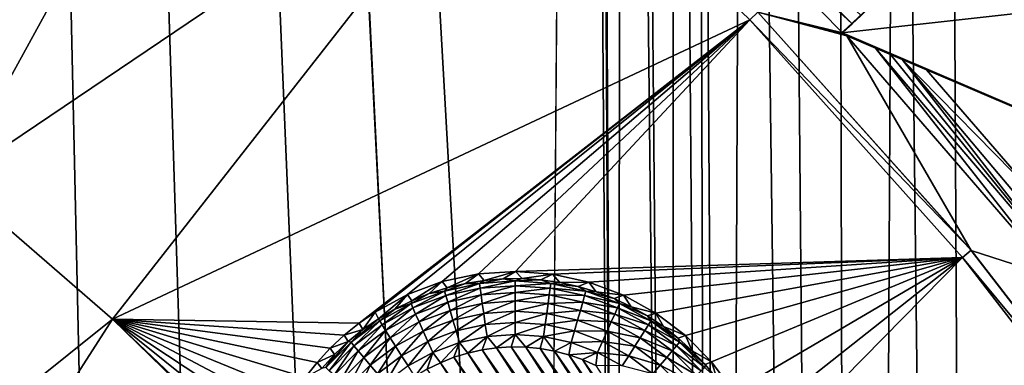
# Model space of a CAD drawing. Header units: metres. Extents: x -24 to 72, y -247 to 22.
# Tile 261 of 573: x 10.72 to 15.1, y -211.04 to -209.51. Entities that reach past the tile are written whole.
import ezdxf

# ---------------------------------------------------------------- set-up
doc = ezdxf.new("R2010")
doc.units = ezdxf.units.M
doc.layers.add('solid_509589_MEDIA_SW0001', color=7, linetype='CONTINUOUS')

msp = doc.modelspace()

# ---------------------------------------------------------------- linework, layer by layer
at = {"layer": 'solid_509589_MEDIA_SW0001'}
for points in [[(9.827398, -160.402893, 308.565277), (13.045057, -217.557907, 309.524597), (13.213239, -195.754791, 309.141724)], [(9.827398, -160.402893, 308.565277), (12.628703, -216.532242, 309.512268), (13.045057, -217.557907, 309.524597)], [(9.827398, -160.402893, 308.565277), (9.864964, -161.261902, 308.579895), (12.628703, -216.532242, 309.512268)], [(9.864964, -161.261902, 308.579895), (12.132125, -215.543488, 309.501404), (12.628703, -216.532242, 309.512268)], [(9.864964, -161.261902, 308.579895), (11.540147, -214.375961, 309.488312), (12.132125, -215.543488, 309.501404)], [(9.864964, -161.261902, 308.579895), (11.033787, -213.168625, 309.473206), (11.540147, -214.375961, 309.488312)], [(9.864964, -161.261902, 308.579895), (10.615952, -211.928192, 309.456268), (11.033787, -213.168625, 309.473206)], [(13.045057, -217.557907, 309.524597), (13.378036, -218.612869, 309.538422), (13.213239, -195.754791, 309.141724)], [(13.378036, -218.612869, 309.538422), (13.259324, -197.184433, 309.166046), (13.213239, -195.754791, 309.141724)], [(13.378036, -218.612869, 309.538422), (13.270106, -197.342987, 309.168671), (13.259324, -197.184433, 309.166046)], [(13.378036, -218.612869, 309.538422), (13.39714, -198.608475, 309.188965), (13.270106, -197.342987, 309.168671)], [(13.378036, -218.612869, 309.538422), (13.625908, -219.691513, 309.553772), (13.39714, -198.608475, 309.188965)], [(13.625908, -219.691513, 309.553772), (13.440362, -198.924759, 309.193909), (13.39714, -198.608475, 309.188965)], [(13.625908, -219.691513, 309.553772), (13.626086, -200.020081, 309.210388), (13.440362, -198.924759, 309.193909)], [(13.625908, -219.691513, 309.553772), (13.786937, -220.786545, 309.570587), (13.626086, -200.020081, 309.210388)], [(13.786937, -220.786545, 309.570587), (13.723194, -200.490143, 309.217224), (13.626086, -200.020081, 309.210388)], [(13.860041, -221.890396, 309.588806), (13.945312, -201.414352, 309.230164), (13.723194, -200.490143, 309.217224)], [(13.786937, -220.786545, 309.570587), (13.860041, -221.890396, 309.588806), (13.723194, -200.490143, 309.217224)], [(13.860041, -221.890396, 309.588806), (14.441781, -238.860062, 309.876434), (13.945312, -201.414352, 309.230164)], [(14.441781, -238.860062, 309.876434), (14.117226, -202.031662, 309.238403), (13.945312, -201.414352, 309.230164)], [(14.441781, -238.860062, 309.876434), (14.353544, -202.785583, 309.248077), (14.117226, -202.031662, 309.238403)], [(14.441781, -238.860062, 309.876434), (14.620336, -203.541016, 309.257233), (14.353544, -202.785583, 309.248077)], [(14.441781, -238.860062, 309.876434), (15.026771, -238.335419, 309.858276), (14.620336, -203.541016, 309.257233)], [(15.026771, -238.335419, 309.858276), (14.849113, -204.128036, 309.263947), (14.620336, -203.541016, 309.257233)], [(15.026771, -238.335419, 309.858276), (15.230062, -205.01091, 309.273407), (14.849113, -204.128036, 309.263947)], [(15.026771, -238.335419, 309.858276), (15.592545, -237.790359, 309.839752), (15.230062, -205.01091, 309.273407)], [(10.059319, -209.405396, 268.281372), (11.856865, -207.618988, 268.183472), (10.426932, -210.224716, 268.317169)], [(11.856865, -207.618988, 268.183472), (12.946048, -208.525284, 268.19928), (10.426932, -210.224716, 268.317169)], [(12.946048, -208.525284, 268.19928), (11.133733, -210.837067, 268.32785), (10.426932, -210.224716, 268.317169)], [(12.946048, -208.525284, 268.19928), (13.966168, -209.508667, 268.216431), (11.133733, -210.837067, 268.32785)], [(12.946048, -208.525284, 268.19928), (14.002107, -209.473434, 268.242645), (13.966168, -209.508667, 268.216431)], [(13.416847, -208.521683, 268.204315), (14.420615, -209.526138, 268.221497), (13.506609, -208.680786, 268.202026)], [(14.460346, -209.488831, 268.23584), (14.420615, -209.526138, 268.221497), (13.416847, -208.521683, 268.204315)], [(14.420615, -209.526138, 268.221497), (14.377432, -209.566498, 268.216705), (13.506609, -208.680786, 268.202026)], [(14.002107, -209.473892, 268.216522), (13.506609, -208.680786, 268.202026), (14.377432, -209.566498, 268.216705)], [(14.594873, -209.357391, 268.577393), (14.374757, -209.565887, 268.393829), (14.497437, -209.453812, 268.260315)], [(15.737438, -209.412796, 269.1026), (14.374757, -209.565887, 268.393829), (14.594873, -209.357391, 268.577393)], [(15.737438, -209.412796, 269.1026), (15.626007, -210.099472, 268.771149), (14.374757, -209.565887, 268.393829)], [(14.374757, -209.565887, 268.393829), (14.460346, -209.488831, 268.23584), (14.497437, -209.453812, 268.260315)], [(12.230234, -210.85408, 268.291962), (11.133733, -210.837067, 268.32785), (13.966168, -209.508667, 268.216431)], [(12.300657, -210.805466, 268.287628), (12.230234, -210.85408, 268.291962), (13.966168, -209.508667, 268.216431)], [(12.444669, -210.727524, 268.28009), (12.300657, -210.805466, 268.287628), (13.966168, -209.508667, 268.216431)], [(12.599447, -210.67038, 268.27356), (12.444669, -210.727524, 268.28009), (13.966168, -209.508667, 268.216431)], [(12.760746, -210.635895, 268.268158), (12.599447, -210.67038, 268.27356), (13.966168, -209.508667, 268.216431)], [(12.925298, -210.624725, 268.263885), (12.760746, -210.635895, 268.268158), (13.966168, -209.508667, 268.216431)], [(12.925298, -210.624725, 268.263885), (13.966168, -209.508667, 268.216431), (14.911809, -210.563904, 268.234863)], [(13.966168, -209.508667, 268.216431), (14.002107, -209.473434, 268.242645), (14.950194, -210.531403, 268.261108)], [(13.966168, -209.508667, 268.216431), (14.950194, -210.531403, 268.261108), (14.911809, -210.563904, 268.234863)], [(14.002107, -209.473434, 268.242645), (14.002107, -209.473892, 268.216522), (14.950193, -210.53186, 268.234985)], [(14.950194, -210.531403, 268.261108), (14.002107, -209.473434, 268.242645), (14.950193, -210.53186, 268.234985)], [(14.002107, -209.473892, 268.216522), (14.377432, -209.566498, 268.216705), (14.381828, -209.572021, 268.21759)], [(14.002107, -209.473892, 268.216522), (14.388682, -209.574982, 268.217651), (14.396977, -209.578568, 268.217712)], [(14.950193, -210.53186, 268.234985), (14.002107, -209.473892, 268.216522), (14.396977, -209.578568, 268.217712)], [(14.002107, -209.473892, 268.216522), (14.381828, -209.572021, 268.21759), (14.388682, -209.574982, 268.217651)], [(14.374757, -209.565887, 268.393829), (14.420615, -209.526138, 268.221497), (14.460346, -209.488831, 268.23584)], [(14.374757, -209.565887, 268.393829), (14.377432, -209.566498, 268.216705), (14.420615, -209.526138, 268.221497)], [(15.626007, -210.099472, 268.771149), (14.377432, -209.566498, 268.216705), (14.374757, -209.565887, 268.393829)], [(15.626007, -210.099472, 268.771149), (14.381828, -209.572021, 268.21759), (14.377432, -209.566498, 268.216705)], [(15.626007, -210.099472, 268.771149), (14.388682, -209.574982, 268.217651), (14.381828, -209.572021, 268.21759)], [(15.626007, -210.099472, 268.771149), (14.396977, -209.578568, 268.217712), (14.388682, -209.574982, 268.217651)], [(15.326511, -210.652802, 268.23645), (14.950193, -210.53186, 268.234985), (14.396977, -209.578568, 268.217712)], [(14.524587, -209.633545, 268.223938), (15.326511, -210.652802, 268.23645), (14.396977, -209.578568, 268.217712)], [(15.626007, -210.099472, 268.771149), (14.524587, -209.633545, 268.223938), (14.396977, -209.578568, 268.217712)], [(14.524587, -209.633545, 268.223938), (15.446795, -210.714935, 268.242584), (15.326511, -210.652802, 268.23645)], [(14.590861, -209.662018, 268.231598), (15.446795, -210.714935, 268.242584), (14.524587, -209.633545, 268.223938)], [(15.626007, -210.099472, 268.771149), (14.590861, -209.662018, 268.231598), (14.524587, -209.633545, 268.223938)], [(14.590861, -209.662018, 268.231598), (14.642332, -209.684097, 268.239929), (15.446795, -210.714935, 268.242584)], [(15.626007, -210.099472, 268.771149), (14.642332, -209.684097, 268.239929), (14.590861, -209.662018, 268.231598)], [(15.559327, -210.771194, 268.258698), (15.446795, -210.714935, 268.242584), (14.642332, -209.684097, 268.239929)], [(14.642332, -209.684097, 268.239929), (14.750509, -209.730347, 268.265137), (15.215481, -210.267319, 268.274475)], [(15.559327, -210.771194, 268.258698), (14.642332, -209.684097, 268.239929), (15.215481, -210.267319, 268.274475)], [(15.626007, -210.099472, 268.771149), (14.750509, -209.730347, 268.265137), (14.642332, -209.684097, 268.239929)], [(15.814841, -210.184052, 268.595795), (15.215481, -210.267319, 268.274475), (14.750509, -209.730347, 268.265137)], [(15.626007, -210.099472, 268.771149), (15.814841, -210.184052, 268.595795), (14.750509, -209.730347, 268.265137)], [(10.426932, -210.224716, 268.317169), (11.133733, -210.837067, 268.32785), (8.818645, -212.69046, 268.591888)], [(13.089697, -210.637115, 268.260773), (12.925298, -210.624725, 268.263885), (14.911809, -210.563904, 268.234863)], [(13.250598, -210.672791, 268.258759), (13.089697, -210.637115, 268.260773), (14.911809, -210.563904, 268.234863)], [(13.404754, -210.731018, 268.257751), (13.250598, -210.672791, 268.258759), (14.911809, -210.563904, 268.234863)], [(13.549021, -210.810623, 268.257751), (13.404754, -210.731018, 268.257751), (14.911809, -210.563904, 268.234863)], [(13.680425, -210.909927, 268.258667), (13.549021, -210.810623, 268.257751), (14.911809, -210.563904, 268.234863)], [(13.796313, -211.026947, 268.260468), (13.680425, -210.909927, 268.258667), (14.911809, -210.563904, 268.234863)], [(13.894341, -211.159302, 268.263062), (13.796313, -211.026947, 268.260468), (14.911809, -210.563904, 268.234863)], [(13.972493, -211.304276, 268.266449), (13.894341, -211.159302, 268.263062), (14.911809, -210.563904, 268.234863)], [(14.029166, -211.458908, 268.270599), (13.972493, -211.304276, 268.266449), (14.911809, -210.563904, 268.234863)], [(14.029166, -211.458908, 268.270599), (14.911809, -210.563904, 268.234863), (15.77787, -211.685333, 268.254425)], [(14.911809, -210.563904, 268.234863), (14.950194, -210.531403, 268.261108), (15.818496, -211.655716, 268.280731)], [(14.911809, -210.563904, 268.234863), (15.818496, -211.655716, 268.280731), (15.77787, -211.685333, 268.254425)], [(14.950194, -210.531403, 268.261108), (14.950193, -210.53186, 268.234985), (15.818496, -211.656174, 268.254608)], [(15.326511, -210.652802, 268.23645), (15.818496, -211.656174, 268.254608), (14.950193, -210.53186, 268.234985)], [(15.818496, -211.655716, 268.280731), (14.950194, -210.531403, 268.261108), (15.818496, -211.656174, 268.254608)], [(12.621713, -210.697952, 267.961029), (12.599447, -210.67038, 268.27356), (12.760746, -210.635895, 268.268158)], [(12.703463, -210.678421, 267.960663), (12.621713, -210.697952, 267.961029), (12.760746, -210.635895, 268.268158)], [(12.786444, -210.665039, 267.960449), (12.703463, -210.678421, 267.960663), (12.760746, -210.635895, 268.268158)], [(12.786444, -210.665039, 267.960449), (12.760746, -210.635895, 268.268158), (12.925298, -210.624725, 268.263885)], [(12.870193, -210.657913, 267.960327), (12.786444, -210.665039, 267.960449), (12.925298, -210.624725, 268.263885)], [(12.954241, -210.657059, 267.960297), (12.870193, -210.657913, 267.960327), (12.925298, -210.624725, 268.263885)], [(12.954241, -210.657059, 267.960297), (12.925298, -210.624725, 268.263885), (13.089697, -210.637115, 268.260773)], [(13.038118, -210.662476, 267.960388), (12.954241, -210.657059, 267.960297), (13.089697, -210.637115, 268.260773)], [(13.121355, -210.674149, 267.960602), (13.038118, -210.662476, 267.960388), (13.089697, -210.637115, 268.260773)], [(13.121355, -210.674149, 267.960602), (13.089697, -210.637115, 268.260773), (13.250598, -210.672791, 268.258759)], [(12.463727, -210.755035, 267.962006), (12.444669, -210.727524, 268.28009), (12.599447, -210.67038, 268.27356)], [(12.541652, -210.723541, 267.961456), (12.463727, -210.755035, 267.962006), (12.599447, -210.67038, 268.27356)], [(12.621713, -210.697952, 267.961029), (12.541652, -210.723541, 267.961456), (12.599447, -210.67038, 268.27356)], [(12.609819, -210.712646, 267.906616), (12.621713, -210.697952, 267.961029), (12.703463, -210.678421, 267.960663)], [(12.765132, -210.678864, 267.906006), (12.609819, -210.712646, 267.906616), (12.703463, -210.678421, 267.960663)], [(12.615418, -210.73262, 267.855011), (12.609819, -210.712646, 267.906616), (12.765132, -210.678864, 267.906006)], [(12.767961, -210.699448, 267.854431), (12.615418, -210.73262, 267.855011), (12.765132, -210.678864, 267.906006)], [(12.765132, -210.678864, 267.906006), (12.703463, -210.678421, 267.960663), (12.786444, -210.665039, 267.960449)], [(12.765132, -210.678864, 267.906006), (12.786444, -210.665039, 267.960449), (12.870193, -210.657913, 267.960327)], [(12.923673, -210.667526, 267.905823), (12.765132, -210.678864, 267.906006), (12.870193, -210.657913, 267.960327)], [(12.767961, -210.699448, 267.854431), (12.765132, -210.678864, 267.906006), (12.923673, -210.667526, 267.905823)], [(12.923673, -210.688309, 267.854248), (12.767961, -210.699448, 267.854431), (12.923673, -210.667526, 267.905823)], [(12.772105, -210.729095, 267.807587), (12.767961, -210.699448, 267.854431), (12.923673, -210.688309, 267.854248)], [(12.923673, -210.718262, 267.807373), (12.772105, -210.729095, 267.807587), (12.923673, -210.688309, 267.854248)], [(12.923673, -210.667526, 267.905823), (12.870193, -210.657913, 267.960327), (12.954241, -210.657059, 267.960297)], [(12.923673, -210.667526, 267.905823), (12.954241, -210.657059, 267.960297), (13.038118, -210.662476, 267.960388)], [(13.082213, -210.678864, 267.906006), (12.923673, -210.667526, 267.905823), (13.038118, -210.662476, 267.960388)], [(12.923673, -210.688309, 267.854248), (12.923673, -210.667526, 267.905823), (13.082213, -210.678864, 267.906006)], [(13.079385, -210.699448, 267.854431), (12.923673, -210.688309, 267.854248), (13.082213, -210.678864, 267.906006)], [(12.923673, -210.718262, 267.807373), (12.923673, -210.688309, 267.854248), (13.079385, -210.699448, 267.854431)], [(13.082213, -210.678864, 267.906006), (13.038118, -210.662476, 267.960388), (13.121355, -210.674149, 267.960602)], [(13.079385, -210.699448, 267.854431), (13.082213, -210.678864, 267.906006), (13.237527, -210.712646, 267.906616)], [(13.082213, -210.678864, 267.906006), (13.121355, -210.674149, 267.960602), (13.203486, -210.692017, 267.960907)], [(13.237527, -210.712646, 267.906616), (13.082213, -210.678864, 267.906006), (13.203486, -210.692017, 267.960907)], [(13.203486, -210.692017, 267.960907), (13.121355, -210.674149, 267.960602), (13.250598, -210.672791, 268.258759)], [(13.284053, -210.715973, 267.961334), (13.203486, -210.692017, 267.960907), (13.250598, -210.672791, 268.258759)], [(13.237527, -210.712646, 267.906616), (13.203486, -210.692017, 267.960907), (13.284053, -210.715973, 267.961334)], [(13.284053, -210.715973, 267.961334), (13.250598, -210.672791, 268.258759), (13.404754, -210.731018, 268.257751)], [(12.316015, -210.835037, 267.963409), (12.300657, -210.805466, 268.287628), (12.444669, -210.727524, 268.28009)], [(12.388374, -210.792267, 267.962677), (12.316015, -210.835037, 267.963409), (12.444669, -210.727524, 268.28009)], [(12.463727, -210.755035, 267.962006), (12.388374, -210.792267, 267.962677), (12.444669, -210.727524, 268.28009)], [(12.609819, -210.712646, 267.906616), (12.460895, -210.768188, 267.907593), (12.541652, -210.723541, 267.961456)], [(12.469151, -210.78717, 267.855957), (12.460895, -210.768188, 267.907593), (12.609819, -210.712646, 267.906616)], [(12.460895, -210.768188, 267.907593), (12.463727, -210.755035, 267.962006), (12.541652, -210.723541, 267.961456)], [(12.615418, -210.73262, 267.855011), (12.469151, -210.78717, 267.855957), (12.609819, -210.712646, 267.906616)], [(12.481249, -210.814484, 267.809052), (12.469151, -210.78717, 267.855957), (12.615418, -210.73262, 267.855011)], [(12.623623, -210.761383, 267.808136), (12.481249, -210.814484, 267.809052), (12.615418, -210.73262, 267.855011)], [(12.609819, -210.712646, 267.906616), (12.541652, -210.723541, 267.961456), (12.621713, -210.697952, 267.961029)], [(12.623623, -210.761383, 267.808136), (12.615418, -210.73262, 267.855011), (12.767961, -210.699448, 267.854431)], [(12.772105, -210.729095, 267.807587), (12.623623, -210.761383, 267.808136), (12.767961, -210.699448, 267.854431)], [(12.63415, -210.797958, 267.767578), (12.623623, -210.761383, 267.808136), (12.772105, -210.729095, 267.807587)], [(12.777423, -210.766785, 267.767029), (12.63415, -210.797958, 267.767578), (12.772105, -210.729095, 267.807587)], [(12.777423, -210.766785, 267.767029), (12.772105, -210.729095, 267.807587), (12.923673, -210.718262, 267.807373)], [(12.923673, -210.756332, 267.766846), (12.777423, -210.766785, 267.767029), (12.923673, -210.718262, 267.807373)], [(13.075241, -210.729095, 267.807587), (12.923673, -210.718262, 267.807373), (13.079385, -210.699448, 267.854431)], [(12.923673, -210.756332, 267.766846), (12.923673, -210.718262, 267.807373), (13.075241, -210.729095, 267.807587)], [(13.069923, -210.766785, 267.767029), (12.923673, -210.756332, 267.766846), (13.075241, -210.729095, 267.807587)], [(13.069923, -210.766785, 267.767029), (13.075241, -210.729095, 267.807587), (13.223723, -210.761383, 267.808136)], [(13.075241, -210.729095, 267.807587), (13.079385, -210.699448, 267.854431), (13.231927, -210.73262, 267.855011)], [(13.223723, -210.761383, 267.808136), (13.075241, -210.729095, 267.807587), (13.231927, -210.73262, 267.855011)], [(13.231927, -210.73262, 267.855011), (13.079385, -210.699448, 267.854431), (13.237527, -210.712646, 267.906616)], [(13.223723, -210.761383, 267.808136), (13.231927, -210.73262, 267.855011), (13.378195, -210.78717, 267.855957)], [(13.231927, -210.73262, 267.855011), (13.237527, -210.712646, 267.906616), (13.386452, -210.768188, 267.907593)], [(13.378195, -210.78717, 267.855957), (13.231927, -210.73262, 267.855011), (13.386452, -210.768188, 267.907593)], [(13.237527, -210.712646, 267.906616), (13.284053, -210.715973, 267.961334), (13.362604, -210.745865, 267.961853)], [(13.386452, -210.768188, 267.907593), (13.237527, -210.712646, 267.906616), (13.362604, -210.745865, 267.961853)], [(13.362604, -210.745865, 267.961853), (13.284053, -210.715973, 267.961334), (13.404754, -210.731018, 268.257751)], [(13.438701, -210.781555, 267.962463), (13.362604, -210.745865, 267.961853), (13.404754, -210.731018, 268.257751)], [(13.438701, -210.781555, 267.962463), (13.404754, -210.731018, 268.257751), (13.549021, -210.810623, 268.257751)], [(12.460895, -210.768188, 267.907593), (12.321391, -210.844345, 267.908905), (12.388374, -210.792267, 267.962677)], [(12.332137, -210.861984, 267.857269), (12.321391, -210.844345, 267.908905), (12.460895, -210.768188, 267.907593)], [(12.469151, -210.78717, 267.855957), (12.332137, -210.861984, 267.857269), (12.460895, -210.768188, 267.907593)], [(12.460895, -210.768188, 267.907593), (12.388374, -210.792267, 267.962677), (12.463727, -210.755035, 267.962006)], [(12.49677, -210.849182, 267.768463), (12.481249, -210.814484, 267.809052), (12.623623, -210.761383, 267.808136)], [(12.63415, -210.797958, 267.767578), (12.49677, -210.849182, 267.768463), (12.623623, -210.761383, 267.808136)], [(12.646636, -210.841064, 267.734741), (12.63415, -210.797958, 267.767578), (12.777423, -210.766785, 267.767029)], [(12.783731, -210.811249, 267.734222), (12.646636, -210.841064, 267.734741), (12.777423, -210.766785, 267.767029)], [(12.783731, -210.811249, 267.734222), (12.777423, -210.766785, 267.767029), (12.923673, -210.756332, 267.766846)], [(12.923673, -210.801239, 267.734039), (12.783731, -210.811249, 267.734222), (12.923673, -210.756332, 267.766846)], [(12.923673, -210.801239, 267.734039), (12.923673, -210.756332, 267.766846), (13.069923, -210.766785, 267.767029)], [(13.063616, -210.811249, 267.734222), (12.923673, -210.801239, 267.734039), (13.069923, -210.766785, 267.767029)], [(13.063616, -210.811249, 267.734222), (13.069923, -210.766785, 267.767029), (13.213197, -210.797958, 267.767578)], [(13.213197, -210.797958, 267.767578), (13.069923, -210.766785, 267.767029), (13.223723, -210.761383, 267.808136)], [(13.213197, -210.797958, 267.767578), (13.223723, -210.761383, 267.808136), (13.366097, -210.814484, 267.809052)], [(13.366097, -210.814484, 267.809052), (13.223723, -210.761383, 267.808136), (13.378195, -210.78717, 267.855957)], [(13.386452, -210.768188, 267.907593), (13.362604, -210.745865, 267.961853), (13.438701, -210.781555, 267.962463)], [(13.378195, -210.78717, 267.855957), (13.386452, -210.768188, 267.907593), (13.525954, -210.844345, 267.908905)], [(13.386452, -210.768188, 267.907593), (13.438701, -210.781555, 267.962463), (13.511917, -210.82283, 267.963196)], [(13.525954, -210.844345, 267.908905), (13.386452, -210.768188, 267.907593), (13.511917, -210.82283, 267.963196)], [(13.511917, -210.82283, 267.963196), (13.438701, -210.781555, 267.962463), (13.549021, -210.810623, 268.257751)], [(12.247054, -210.883087, 267.964233), (12.230234, -210.85408, 268.291962), (12.300657, -210.805466, 268.287628)], [(12.247054, -210.883087, 267.964233), (12.300657, -210.805466, 268.287628), (12.316015, -210.835037, 267.963409)], [(12.321391, -210.844345, 267.908905), (12.316015, -210.835037, 267.963409), (12.388374, -210.792267, 267.962677)], [(12.347881, -210.887299, 267.810333), (12.332137, -210.861984, 267.857269), (12.469151, -210.78717, 267.855957)], [(12.481249, -210.814484, 267.809052), (12.347881, -210.887299, 267.810333), (12.469151, -210.78717, 267.855957)], [(12.368081, -210.919449, 267.769714), (12.347881, -210.887299, 267.810333), (12.481249, -210.814484, 267.809052)], [(12.49677, -210.849182, 267.768463), (12.368081, -210.919449, 267.769714), (12.481249, -210.814484, 267.809052)], [(12.515182, -210.890076, 267.735596), (12.49677, -210.849182, 267.768463), (12.63415, -210.797958, 267.767578)], [(12.646636, -210.841064, 267.734741), (12.515182, -210.890076, 267.735596), (12.63415, -210.797958, 267.767578)], [(12.660655, -210.889236, 267.710754), (12.646636, -210.841064, 267.734741), (12.783731, -210.811249, 267.734222)], [(12.790812, -210.860916, 267.710266), (12.660655, -210.889236, 267.710754), (12.783731, -210.811249, 267.734222)], [(12.790812, -210.860916, 267.710266), (12.783731, -210.811249, 267.734222), (12.923673, -210.801239, 267.734039)], [(12.923673, -210.851425, 267.710114), (12.790812, -210.860916, 267.710266), (12.923673, -210.801239, 267.734039)], [(12.923673, -210.851425, 267.710114), (12.923673, -210.801239, 267.734039), (13.063616, -210.811249, 267.734222)], [(13.056535, -210.860916, 267.710266), (12.923673, -210.851425, 267.710114), (13.063616, -210.811249, 267.734222)], [(13.056535, -210.860916, 267.710266), (13.063616, -210.811249, 267.734222), (13.200709, -210.841064, 267.734741)], [(13.200709, -210.841064, 267.734741), (13.063616, -210.811249, 267.734222), (13.213197, -210.797958, 267.767578)], [(13.200709, -210.841064, 267.734741), (13.213197, -210.797958, 267.767578), (13.350576, -210.849182, 267.768463)], [(13.350576, -210.849182, 267.768463), (13.213197, -210.797958, 267.767578), (13.366097, -210.814484, 267.809052)], [(13.350576, -210.849182, 267.768463), (13.366097, -210.814484, 267.809052), (13.499465, -210.887299, 267.810333)], [(13.366097, -210.814484, 267.809052), (13.378195, -210.78717, 267.855957), (13.515208, -210.861984, 267.857269)], [(13.499465, -210.887299, 267.810333), (13.366097, -210.814484, 267.809052), (13.515208, -210.861984, 267.857269)], [(13.515208, -210.861984, 267.857269), (13.378195, -210.78717, 267.855957), (13.525954, -210.844345, 267.908905)], [(13.581844, -210.869461, 267.96402), (13.511917, -210.82283, 267.963196), (13.549021, -210.810623, 268.257751)], [(13.525954, -210.844345, 267.908905), (13.511917, -210.82283, 267.963196), (13.581844, -210.869461, 267.96402)], [(13.581844, -210.869461, 267.96402), (13.549021, -210.810623, 268.257751), (13.680425, -210.909927, 268.258667)], [(11.133733, -210.837067, 268.32785), (9.524691, -213.341064, 268.603241), (8.818645, -212.69046, 268.591888)], [(11.133733, -210.837067, 268.32785), (11.803698, -211.488419, 268.339264), (9.524691, -213.341064, 268.603241)], [(11.807128, -211.475525, 268.338409), (11.803698, -211.488419, 268.339264), (11.133733, -210.837067, 268.32785)], [(11.831898, -211.395966, 268.333069), (11.807128, -211.475525, 268.338409), (11.133733, -210.837067, 268.32785)], [(11.862703, -211.317596, 268.327667), (11.831898, -211.395966, 268.333069), (11.133733, -210.837067, 268.32785)], [(11.899471, -211.241074, 268.322235), (11.862703, -211.317596, 268.327667), (11.133733, -210.837067, 268.32785)], [(11.942052, -211.167007, 268.316833), (11.899471, -211.241074, 268.322235), (11.133733, -210.837067, 268.32785)], [(11.990057, -211.096222, 268.311523), (11.942052, -211.167007, 268.316833), (11.133733, -210.837067, 268.32785)], [(12.0432, -211.02916, 268.306366), (11.990057, -211.096222, 268.311523), (11.133733, -210.837067, 268.32785)], [(12.101154, -210.966232, 268.301361), (12.0432, -211.02916, 268.306366), (11.133733, -210.837067, 268.32785)], [(12.163612, -210.907761, 268.296539), (12.101154, -210.966232, 268.301361), (11.133733, -210.837067, 268.32785)], [(12.230234, -210.85408, 268.291962), (12.163612, -210.907761, 268.296539), (11.133733, -210.837067, 268.32785)], [(12.247054, -210.883087, 267.964233), (12.163612, -210.907761, 268.296539), (12.230234, -210.85408, 268.291962)], [(12.194149, -210.93959, 267.910583), (12.316015, -210.835037, 267.963409), (12.321391, -210.844345, 267.908905)], [(12.194149, -210.93959, 267.910583), (12.247054, -210.883087, 267.964233), (12.316015, -210.835037, 267.963409)], [(12.207165, -210.955521, 267.858917), (12.194149, -210.93959, 267.910583), (12.321391, -210.844345, 267.908905)], [(12.207165, -210.955521, 267.858917), (12.321391, -210.844345, 267.908905), (12.332137, -210.861984, 267.857269)], [(12.226234, -210.978348, 267.81192), (12.207165, -210.955521, 267.858917), (12.332137, -210.861984, 267.857269)], [(12.226234, -210.978348, 267.81192), (12.332137, -210.861984, 267.857269), (12.347881, -210.887299, 267.810333)], [(12.392044, -210.957306, 267.736786), (12.368081, -210.919449, 267.769714), (12.49677, -210.849182, 267.768463)], [(12.515182, -210.890076, 267.735596), (12.392044, -210.957306, 267.736786), (12.49677, -210.849182, 267.768463)], [(12.535853, -210.935776, 267.711578), (12.515182, -210.890076, 267.735596), (12.646636, -210.841064, 267.734741)], [(12.660655, -210.889236, 267.710754), (12.535853, -210.935776, 267.711578), (12.646636, -210.841064, 267.734741)], [(12.790812, -210.860916, 267.710266), (12.675724, -210.940811, 267.696442), (12.660655, -210.889236, 267.710754)], [(12.790812, -210.860916, 267.710266), (12.798424, -210.914124, 267.695984), (12.675724, -210.940811, 267.696442)], [(12.923673, -210.851425, 267.710114), (12.798424, -210.914124, 267.695984), (12.790812, -210.860916, 267.710266)], [(12.923673, -210.851425, 267.710114), (12.923673, -210.905167, 267.695831), (12.798424, -210.914124, 267.695984)], [(13.056535, -210.860916, 267.710266), (12.923673, -210.905167, 267.695831), (12.923673, -210.851425, 267.710114)], [(13.056535, -210.860916, 267.710266), (13.048923, -210.914124, 267.695984), (12.923673, -210.905167, 267.695831)], [(13.186691, -210.889236, 267.710754), (13.048923, -210.914124, 267.695984), (13.056535, -210.860916, 267.710266)], [(13.186691, -210.889236, 267.710754), (13.056535, -210.860916, 267.710266), (13.200709, -210.841064, 267.734741)], [(13.186691, -210.889236, 267.710754), (13.200709, -210.841064, 267.734741), (13.332164, -210.890076, 267.735596)], [(13.332164, -210.890076, 267.735596), (13.200709, -210.841064, 267.734741), (13.350576, -210.849182, 267.768463)], [(13.332164, -210.890076, 267.735596), (13.350576, -210.849182, 267.768463), (13.479265, -210.919449, 267.769714)], [(13.479265, -210.919449, 267.769714), (13.350576, -210.849182, 267.768463), (13.499465, -210.887299, 267.810333)], [(13.499465, -210.887299, 267.810333), (13.515208, -210.861984, 267.857269), (13.640181, -210.955521, 267.858917)], [(13.515208, -210.861984, 267.857269), (13.525954, -210.844345, 267.908905), (13.653197, -210.93959, 267.910583)], [(13.640181, -210.955521, 267.858917), (13.515208, -210.861984, 267.857269), (13.653197, -210.93959, 267.910583)], [(13.525954, -210.844345, 267.908905), (13.581844, -210.869461, 267.96402), (13.648089, -210.921188, 267.964905)], [(13.653197, -210.93959, 267.910583), (13.525954, -210.844345, 267.908905), (13.648089, -210.921188, 267.964905)], [(13.648089, -210.921188, 267.964905), (13.581844, -210.869461, 267.96402), (13.680425, -210.909927, 268.258667)], [(12.181877, -210.936142, 267.965179), (12.101154, -210.966232, 268.301361), (12.163612, -210.907761, 268.296539)], [(12.181877, -210.936142, 267.965179), (12.163612, -210.907761, 268.296539), (12.247054, -210.883087, 267.964233)], [(12.194149, -210.93959, 267.910583), (12.181877, -210.936142, 267.965179), (12.247054, -210.883087, 267.964233)], [(12.250703, -211.007294, 267.77124), (12.226234, -210.978348, 267.81192), (12.347881, -210.887299, 267.810333)], [(12.250703, -211.007294, 267.77124), (12.347881, -210.887299, 267.810333), (12.368081, -210.919449, 267.769714)], [(12.418945, -210.999603, 267.712677), (12.392044, -210.957306, 267.736786), (12.515182, -210.890076, 267.735596)], [(12.535853, -210.935776, 267.711578), (12.418945, -210.999603, 267.712677), (12.515182, -210.890076, 267.735596)], [(12.660655, -210.889236, 267.710754), (12.558072, -210.98468, 267.697205), (12.535853, -210.935776, 267.711578)], [(12.660655, -210.889236, 267.710754), (12.675724, -210.940811, 267.696442), (12.558072, -210.98468, 267.697205)], [(12.675724, -210.940811, 267.696442), (12.798424, -210.914124, 267.695984), (12.713546, -210.987427, 267.692169)], [(12.798424, -210.914124, 267.695984), (12.776787, -210.973404, 267.691925), (12.713546, -210.987427, 267.692169)], [(12.798424, -210.914124, 267.695984), (12.840946, -210.964386, 267.691772), (12.776787, -210.973404, 267.691925)], [(12.798424, -210.914124, 267.695984), (12.923673, -210.905167, 267.695831), (12.840946, -210.964386, 267.691772)], [(12.923673, -210.905167, 267.695831), (12.905674, -210.960434, 267.691711), (12.840946, -210.964386, 267.691772)], [(12.923673, -210.905167, 267.695831), (12.970452, -210.961563, 267.691711), (12.905674, -210.960434, 267.691711)], [(12.923673, -210.905167, 267.695831), (13.048923, -210.914124, 267.695984), (12.970452, -210.961563, 267.691711)], [(13.048923, -210.914124, 267.695984), (13.034965, -210.967773, 267.691833), (12.970452, -210.961563, 267.691711)], [(13.048923, -210.914124, 267.695984), (13.098823, -210.979034, 267.692017), (13.034965, -210.967773, 267.691833)], [(13.186691, -210.889236, 267.710754), (13.171622, -210.940811, 267.696442), (13.048923, -210.914124, 267.695984)], [(13.048923, -210.914124, 267.695984), (13.171622, -210.940811, 267.696442), (13.098823, -210.979034, 267.692017)], [(13.311493, -210.935776, 267.711578), (13.171622, -210.940811, 267.696442), (13.186691, -210.889236, 267.710754)], [(13.311493, -210.935776, 267.711578), (13.186691, -210.889236, 267.710754), (13.332164, -210.890076, 267.735596)], [(13.311493, -210.935776, 267.711578), (13.332164, -210.890076, 267.735596), (13.455302, -210.957306, 267.736786)], [(13.455302, -210.957306, 267.736786), (13.332164, -210.890076, 267.735596), (13.479265, -210.919449, 267.769714)], [(13.479265, -210.919449, 267.769714), (13.499465, -210.887299, 267.810333), (13.621112, -210.978348, 267.81192)], [(13.621112, -210.978348, 267.81192), (13.499465, -210.887299, 267.810333), (13.640181, -210.955521, 267.858917)], [(13.710284, -210.977722, 267.965912), (13.648089, -210.921188, 267.964905), (13.680425, -210.909927, 268.258667)], [(13.710284, -210.977722, 267.965912), (13.680425, -210.909927, 268.258667), (13.796313, -211.026947, 268.260468)], [(12.081758, -211.051971, 267.912537), (12.120849, -210.993927, 267.966187), (12.181877, -210.936142, 267.965179)], [(12.194149, -210.93959, 267.910583), (12.081758, -211.051971, 267.912537), (12.181877, -210.936142, 267.965179)], [(12.096779, -211.065887, 267.86084), (12.081758, -211.051971, 267.912537), (12.194149, -210.93959, 267.910583)], [(12.207165, -210.955521, 267.858917), (12.096779, -211.065887, 267.86084), (12.194149, -210.93959, 267.910583)], [(12.118786, -211.085785, 267.813812), (12.096779, -211.065887, 267.86084), (12.207165, -210.955521, 267.858917)], [(12.120849, -210.993927, 267.966187), (12.101154, -210.966232, 268.301361), (12.181877, -210.936142, 267.965179)], [(12.226234, -210.978348, 267.81192), (12.118786, -211.085785, 267.813812), (12.207165, -210.955521, 267.858917)], [(12.279728, -211.041382, 267.738251), (12.250703, -211.007294, 267.77124), (12.368081, -210.919449, 267.769714)], [(12.279728, -211.041382, 267.738251), (12.368081, -210.919449, 267.769714), (12.392044, -210.957306, 267.736786)], [(12.312313, -211.079407, 267.714081), (12.279728, -211.041382, 267.738251), (12.392044, -210.957306, 267.736786)], [(12.312313, -211.079407, 267.714081), (12.392044, -210.957306, 267.736786), (12.418945, -210.999603, 267.712677)], [(12.535853, -210.935776, 267.711578), (12.447863, -211.044846, 267.698273), (12.418945, -210.999603, 267.712677)], [(12.535853, -210.935776, 267.711578), (12.558072, -210.98468, 267.697205), (12.447863, -211.044846, 267.698273)], [(12.558072, -210.98468, 267.697205), (12.675724, -210.940811, 267.696442), (12.5912, -211.030182, 267.692932)], [(12.675724, -210.940811, 267.696442), (12.651519, -211.006393, 267.692505), (12.5912, -211.030182, 267.692932)], [(12.675724, -210.940811, 267.696442), (12.713546, -210.987427, 267.692169), (12.651519, -211.006393, 267.692505)], [(13.171622, -210.940811, 267.696442), (13.161541, -210.995255, 267.692322), (13.098823, -210.979034, 267.692017)], [(13.171622, -210.940811, 267.696442), (13.289274, -210.98468, 267.697205), (13.161541, -210.995255, 267.692322)], [(13.311493, -210.935776, 267.711578), (13.289274, -210.98468, 267.697205), (13.171622, -210.940811, 267.696442)], [(13.428401, -210.999603, 267.712677), (13.289274, -210.98468, 267.697205), (13.311493, -210.935776, 267.711578)], [(13.428401, -210.999603, 267.712677), (13.311493, -210.935776, 267.711578), (13.455302, -210.957306, 267.736786)], [(13.428401, -210.999603, 267.712677), (13.455302, -210.957306, 267.736786), (13.567618, -211.041382, 267.738251)], [(13.455302, -210.957306, 267.736786), (13.479265, -210.919449, 267.769714), (13.596643, -211.007294, 267.77124)], [(13.567618, -211.041382, 267.738251), (13.455302, -210.957306, 267.736786), (13.596643, -211.007294, 267.77124)], [(13.596643, -211.007294, 267.77124), (13.479265, -210.919449, 267.769714), (13.621112, -210.978348, 267.81192)], [(13.621112, -210.978348, 267.81192), (13.640181, -210.955521, 267.858917), (13.750567, -211.065887, 267.86084)], [(13.640181, -210.955521, 267.858917), (13.653197, -210.93959, 267.910583), (13.765589, -211.051971, 267.912537)], [(13.750567, -211.065887, 267.86084), (13.640181, -210.955521, 267.858917), (13.765589, -211.051971, 267.912537)], [(13.653197, -210.93959, 267.910583), (13.648089, -210.921188, 267.964905), (13.710284, -210.977722, 267.965912)], [(13.653197, -210.93959, 267.910583), (13.710284, -210.977722, 267.965912), (13.76808, -211.038742, 267.966949)], [(13.765589, -211.051971, 267.912537), (13.653197, -210.93959, 267.910583), (13.76808, -211.038742, 267.966949)], [(12.120849, -210.993927, 267.966187), (12.0432, -211.02916, 268.306366), (12.101154, -210.966232, 268.301361)], [(12.06431, -211.056122, 267.967255), (12.0432, -211.02916, 268.306366), (12.120849, -210.993927, 267.966187)], [(12.081758, -211.051971, 267.912537), (12.06431, -211.056122, 267.967255), (12.120849, -210.993927, 267.966187)], [(12.147023, -211.110962, 267.773041), (12.118786, -211.085785, 267.813812), (12.226234, -210.978348, 267.81192)], [(12.250703, -211.007294, 267.77124), (12.147023, -211.110962, 267.773041), (12.226234, -210.978348, 267.81192)], [(12.312313, -211.079407, 267.714081), (12.418945, -210.999603, 267.712677), (12.347339, -211.120087, 267.699585)], [(12.347339, -211.120087, 267.699585), (12.418945, -210.999603, 267.712677), (12.447863, -211.044846, 267.698273)], [(12.447863, -211.044846, 267.698273), (12.558072, -210.98468, 267.697205), (12.47759, -211.091187, 267.69397)], [(12.558072, -210.98468, 267.697205), (12.533155, -211.058472, 267.69342), (12.47759, -211.091187, 267.69397)], [(12.558072, -210.98468, 267.697205), (12.5912, -211.030182, 267.692932), (12.533155, -211.058472, 267.69342)], [(13.562168, -212.307724, 267.71521), (12.651519, -211.006393, 267.692505), (12.713546, -210.987427, 267.692169)], [(13.6012, -212.256027, 267.714325), (12.713546, -210.987427, 267.692169), (12.776787, -210.973404, 267.691925)], [(13.562168, -212.307724, 267.71521), (12.713546, -210.987427, 267.692169), (13.6012, -212.256027, 267.714325)], [(13.636061, -212.201431, 267.713379), (12.776787, -210.973404, 267.691925), (12.840946, -210.964386, 267.691772)], [(13.6012, -212.256027, 267.714325), (12.776787, -210.973404, 267.691925), (13.636061, -212.201431, 267.713379)], [(13.666552, -212.144196, 267.712372), (12.840946, -210.964386, 267.691772), (12.905674, -210.960434, 267.691711)], [(13.636061, -212.201431, 267.713379), (12.840946, -210.964386, 267.691772), (13.666552, -212.144196, 267.712372)], [(13.692432, -212.084824, 267.711334), (12.905674, -210.960434, 267.691711), (12.970452, -210.961563, 267.691711)], [(13.666552, -212.144196, 267.712372), (12.905674, -210.960434, 267.691711), (13.692432, -212.084824, 267.711334)], [(13.713583, -212.02356, 267.710266), (12.970452, -210.961563, 267.691711), (13.034965, -210.967773, 267.691833)], [(13.692432, -212.084824, 267.711334), (12.970452, -210.961563, 267.691711), (13.713583, -212.02356, 267.710266)], [(13.729863, -211.9608, 267.709167), (13.034965, -210.967773, 267.691833), (13.098823, -210.979034, 267.692017)], [(13.713583, -212.02356, 267.710266), (13.034965, -210.967773, 267.691833), (13.729863, -211.9608, 267.709167)], [(13.741156, -211.897018, 267.708038), (13.098823, -210.979034, 267.692017), (13.161541, -210.995255, 267.692322)], [(13.729863, -211.9608, 267.709167), (13.098823, -210.979034, 267.692017), (13.741156, -211.897018, 267.708038)], [(13.289274, -210.98468, 267.697205), (13.222816, -211.016357, 267.692688), (13.161541, -210.995255, 267.692322)], [(13.747415, -211.832535, 267.70694), (13.161541, -210.995255, 267.692322), (13.222816, -211.016357, 267.692688)], [(13.741156, -211.897018, 267.708038), (13.161541, -210.995255, 267.692322), (13.747415, -211.832535, 267.70694)], [(13.289274, -210.98468, 267.697205), (13.282282, -211.042221, 267.693115), (13.222816, -211.016357, 267.692688)], [(13.289274, -210.98468, 267.697205), (13.399484, -211.044846, 267.698273), (13.282282, -211.042221, 267.693115)], [(13.428401, -210.999603, 267.712677), (13.399484, -211.044846, 267.698273), (13.289274, -210.98468, 267.697205)], [(13.535033, -211.079407, 267.714081), (13.399484, -211.044846, 267.698273), (13.428401, -210.999603, 267.712677)], [(13.535033, -211.079407, 267.714081), (13.428401, -210.999603, 267.712677), (13.567618, -211.041382, 267.738251)], [(13.596643, -211.007294, 267.77124), (13.621112, -210.978348, 267.81192), (13.728559, -211.085785, 267.813812)], [(13.728559, -211.085785, 267.813812), (13.621112, -210.978348, 267.81192), (13.750567, -211.065887, 267.86084)], [(13.76808, -211.038742, 267.966949), (13.710284, -210.977722, 267.965912), (13.796313, -211.026947, 268.260468)], [(12.06431, -211.056122, 267.967255), (11.990057, -211.096222, 268.311523), (12.0432, -211.02916, 268.306366)], [(12.18052, -211.140564, 267.73999), (12.147023, -211.110962, 267.773041), (12.250703, -211.007294, 267.77124)], [(12.279728, -211.041382, 267.738251), (12.18052, -211.140564, 267.73999), (12.250703, -211.007294, 267.77124)], [(12.218126, -211.173584, 267.715729), (12.18052, -211.140564, 267.73999), (12.279728, -211.041382, 267.738251)], [(12.312313, -211.079407, 267.714081), (12.218126, -211.173584, 267.715729), (12.279728, -211.041382, 267.738251)], [(13.472457, -212.401245, 267.716858), (12.533155, -211.058472, 267.69342), (12.5912, -211.030182, 267.692932)], [(13.519148, -212.356262, 267.716064), (12.5912, -211.030182, 267.692932), (12.651519, -211.006393, 267.692505)], [(13.472457, -212.401245, 267.716858), (12.5912, -211.030182, 267.692932), (13.519148, -212.356262, 267.716064)], [(13.519148, -212.356262, 267.716064), (12.651519, -211.006393, 267.692505), (13.562168, -212.307724, 267.71521)], [(13.748587, -211.7677, 267.70578), (13.222816, -211.016357, 267.692688), (13.282282, -211.042221, 267.693115)], [(13.747415, -211.832535, 267.70694), (13.222816, -211.016357, 267.692688), (13.748587, -211.7677, 267.70578)], [(13.535033, -211.079407, 267.714081), (13.567618, -211.041382, 267.738251), (13.666826, -211.140564, 267.73999)], [(13.567618, -211.041382, 267.738251), (13.596643, -211.007294, 267.77124), (13.700322, -211.110962, 267.773041)], [(13.666826, -211.140564, 267.73999), (13.567618, -211.041382, 267.738251), (13.700322, -211.110962, 267.773041)], [(13.700322, -211.110962, 267.773041), (13.596643, -211.007294, 267.77124), (13.728559, -211.085785, 267.813812)], [(13.765589, -211.051971, 267.912537), (13.76808, -211.038742, 267.966949), (13.821154, -211.103912, 267.968109)], [(13.821154, -211.103912, 267.968109), (13.76808, -211.038742, 267.966949), (13.796313, -211.026947, 268.260468)], [(13.821154, -211.103912, 267.968109), (13.796313, -211.026947, 268.260468), (13.894341, -211.159302, 268.263062)]]:
    msp.add_3dface(points, dxfattribs=at)

doc.saveas('drawing.dxf')
